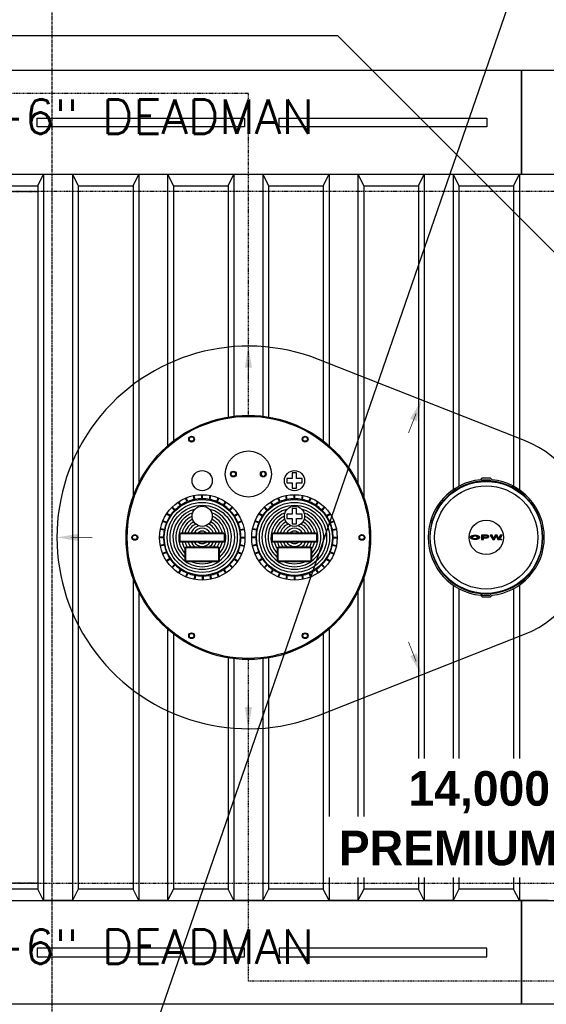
# Model space of a CAD drawing. Extents: x -169 to 7270, y -140 to 2984.
# Tile 685 of 718: x 6698 to 6789, y 1398 to 1569. Entities that reach past the tile are written whole.
import ezdxf
from ezdxf.enums import TextEntityAlignment as Align

# ---------------------------------------------------------------- set-up
doc = ezdxf.new("R2010")
doc.units = 0
doc.header["$MEASUREMENT"] = 0
for name, pattern in [('CENTER1', [0.6625, 0.5, -0.075, 0.0125, -0.075]), ('HIDDEN3', [0.1875, 0.125, -0.0625]), ('VAPOR', [0.375, 0.25, -0.125]), ('VENT', [0.04, 0.02, -0.02])]:
    doc.linetypes.add(name, pattern=pattern)
doc.layers.get('0').update_dxf_attribs({"color": 255, "linetype": 'CONTINUOUS'})
doc.layers.add('FREEZE-LINES', color=8, linetype='CONTINUOUS', plot=False)
for name, color, linetype in [('MULTI-PORT-MANHOLE', 4, 'CONTINUOUS'), ('MULTI-PORT-MANHOLE-HATCH', 252, 'CONTINUOUS'), ('PIPIMG-PRODUCT-PREMIUM', 5, 'CONTINUOUS'), ('PIPING-VAPOR', 3, 'VAPOR'), ('PIPING-VENT', 3, 'VENT'), ('TANK-ANCHOR', 4, 'CONTINUOUS'), ('TANK-DESCRIPTION', 3, 'CONTINUOUS'), ('TANK-MANHOLE-COVER-18', 2, 'CONTINUOUS'), ('TANK-MANHOLE-COVER-HATCH-18', 7, 'CONTINUOUS'), ('TANK-SLOPE', 3, 'CONTINUOUS'), ('TANK-UST', 5, 'CONTINUOUS'), ('TANK-UST-RIB', 7, 'CONTINUOUS'), ('TEXT', 3, 'CONTINUOUS')]:
    doc.layers.add(name, color=color, linetype=linetype)
doc.styles.add('BOLD', font='bold', dxfattribs={"height": 7.2})
doc.styles.add('SIMPLEX', font='simplex')

msp = doc.modelspace()

# ---------------------------------------------------------------- hatches: boundary and pattern name
at = {"layer": 'TANK-MANHOLE-COVER-HATCH-18', "linetype": 'Continuous'}
h = msp.add_hatch(color=256, dxfattribs=at)
h.paths.add_polyline_path([(6777.66677, 1479.23085), (6777.6009, 1479.272), (6777.52268, 1479.30903), (6777.43349, 1479.34057), (6777.33606, 1479.36663), (6777.23177, 1479.38582), (6777.12337, 1479.39815), (6777.01085, 1479.40362), (6776.89834, 1479.40085), (6776.78857, 1479.3926), (6776.68154, 1479.37611), (6776.58001, 1479.35414), (6776.48671, 1479.32531), (6776.40302, 1479.29099), (6776.33167, 1479.25119), (6776.2713, 1479.20727), (6776.22603, 1479.16061), (6776.20237, 1479.12355), (6776.18488, 1479.0865), (6776.17666, 1479.03436), (6776.1849, 1478.98359), (6776.20823, 1478.93283), (6776.24666, 1478.88481), (6776.28283, 1478.85342), (6776.33175, 1478.81896), (6776.40311, 1478.77918), (6776.48681, 1478.74489), (6776.58013, 1478.71609), (6776.68167, 1478.69279), (6776.7887, 1478.67771), (6776.89847, 1478.66813), (6777.01099, 1478.66678), (6777.1235, 1478.67228), (6777.2319, 1478.68465), (6777.33618, 1478.70388), (6777.4336, 1478.72997), (6777.52278, 1478.76155), (6777.60099, 1478.79861), (6777.66684, 1478.83978), (6777.71897, 1478.88507), (6777.75739, 1478.93311), (6777.7807, 1478.98388), (6777.78893, 1479.03465), (6777.78069, 1479.08679), (6777.75735, 1479.13618), (6777.71892, 1479.1842)])
h.paths.add_polyline_path([(6777.43078, 1479.12515), (6777.45412, 1479.08124), (6777.46236, 1479.03459), (6777.45413, 1478.98931), (6777.43081, 1478.9454), (6777.39103, 1478.90422), (6777.33752, 1478.86717), (6777.27166, 1478.8356), (6777.1962, 1478.81226), (6777.11388, 1478.7944), (6777.02743, 1478.78616), (6776.93824, 1478.78614), (6776.8518, 1478.79436), (6776.76946, 1478.81218), (6776.69399, 1478.83549), (6776.62812, 1478.86704), (6776.57597, 1478.90408), (6776.53618, 1478.94523), (6776.51147, 1478.98914), (6776.50323, 1479.03442), (6776.51145, 1479.08107), (6776.53614, 1479.12499), (6776.57593, 1479.16616), (6776.62806, 1479.20321), (6776.69392, 1479.23341), (6776.76938, 1479.25813), (6776.85171, 1479.27461), (6776.93815, 1479.28286), (6777.02734, 1479.28287), (6777.11379, 1479.27465), (6777.19612, 1479.2582), (6777.27159, 1479.23352), (6777.33746, 1479.20334), (6777.39098, 1479.1663)], flags=16)
h = msp.add_hatch(color=256, dxfattribs=at)
h.paths.add_polyline_path([(6779.18846, 1479.36971), (6779.11161, 1479.3889), (6779.02928, 1479.39986), (6778.94421, 1479.40396), (6778.13464, 1479.40382), (6778.13477, 1478.66698), (6778.47918, 1478.66704), (6778.47913, 1478.95107), (6778.94429, 1478.95116), (6779.02936, 1478.95529), (6779.11169, 1478.96628), (6779.18852, 1478.98413), (6779.25713, 1479.01022), (6779.31475, 1479.04041), (6779.36003, 1479.0761), (6779.39021, 1479.11589), (6779.40666, 1479.15706), (6779.40666, 1479.19823), (6779.39018, 1479.23939), (6779.35999, 1479.2778), (6779.3147, 1479.31347), (6779.25707, 1479.34502)])
h.paths.add_polyline_path([(6778.47907, 1479.28862), (6778.94423, 1479.2887), (6779.00323, 1479.2846), (6779.05812, 1479.27363), (6779.10477, 1479.2558), (6779.14183, 1479.23248), (6779.16379, 1479.20642), (6779.17202, 1479.1776), (6779.1638, 1479.14879), (6779.14185, 1479.12134), (6779.1048, 1479.09801), (6779.05815, 1479.08153), (6779.00327, 1479.06917), (6778.94427, 1479.06642), (6778.47911, 1479.06633)], flags=16)
for points in [[(6779.96097, 1479.40415), (6779.60009, 1479.40408), (6780.06813, 1478.66733), (6780.37549, 1478.66738), (6780.65119, 1479.22726), (6780.92709, 1478.66748), (6781.23445, 1478.66754), (6781.70222, 1479.40446), (6781.34134, 1479.4044), (6781.08485, 1478.84314), (6780.83091, 1479.4043), (6780.4714, 1479.40424), (6780.21766, 1478.84299)], [(6781.47183, 1478.66346, 1), (6781.62277, 1478.66349, 1)]]:
    msp.add_hatch(color=256, dxfattribs=at).paths.add_polyline_path(points)

# ---------------------------------------------------------------- linework, layer by layer
at = {"layer": 'FREEZE-LINES', "color": 8, "linetype": 'CENTER1'}
msp.add_line((6703.69428, 1128.01471), (6703.69428, 1668.01471), dxfattribs=at)
at = {"layer": 'FREEZE-LINES', "linetype": 'Continuous'}
msp.add_line((7225.69428, 1398.01839), (6181.69428, 1398.01839), dxfattribs=at)
at = {"layer": 'MULTI-PORT-MANHOLE', "color": 1}
for p, q in [((6728.32537, 1485.57997), (6728.18819, 1486.26961)), ((6728.44797, 1485.60435), (6728.31079, 1486.294)), ((6729.63178, 1485.72095), (6729.63178, 1486.4241)), ((6729.75678, 1485.72095), (6729.75678, 1486.4241)), ((6730.94058, 1485.60435), (6731.07776, 1486.294)), ((6731.06318, 1485.57997), (6731.20036, 1486.26961)), ((6744.32537, 1485.57997), (6744.18819, 1486.26961)), ((6744.44797, 1485.60435), (6744.31079, 1486.294)), ((6745.63178, 1485.72095), (6745.63178, 1486.4241)), ((6745.75678, 1485.72095), (6745.75678, 1486.4241)), ((6746.94058, 1485.60435), (6747.07776, 1486.294)), ((6747.06318, 1485.57997), (6747.20036, 1486.26961)), ((6725.91857, 1484.55664), (6725.52792, 1485.14129)), ((6726.0225, 1484.62609), (6725.63185, 1485.21074)), ((6727.07158, 1485.18683), (6726.80249, 1485.83646)), ((6727.18706, 1485.23466), (6726.91798, 1485.88429)), ((6732.20149, 1485.23466), (6732.47058, 1485.88429)), ((6732.31698, 1485.18683), (6732.58606, 1485.83646)), ((6733.36605, 1484.62609), (6733.7567, 1485.21074)), ((6733.46998, 1484.55664), (6733.86063, 1485.14129)), ((6741.91857, 1484.55664), (6741.52792, 1485.14129)), ((6742.0225, 1484.62609), (6741.63185, 1485.21074)), ((6743.07158, 1485.18683), (6742.80249, 1485.83646)), ((6743.18706, 1485.23466), (6742.91798, 1485.88429)), ((6748.20149, 1485.23466), (6748.47058, 1485.88429)), ((6748.31698, 1485.18683), (6748.58606, 1485.83646)), ((6749.36605, 1484.62609), (6749.7567, 1485.21074)), ((6749.46998, 1484.55664), (6749.86063, 1485.14129)), ((6724.08658, 1482.69017), (6723.50193, 1483.08082)), ((6724.15603, 1482.7941), (6723.57138, 1483.18475)), ((6724.91066, 1483.71362), (6724.41345, 1484.21083)), ((6724.99905, 1483.80201), (6724.50184, 1484.29921)), ((6734.38951, 1483.80201), (6734.88671, 1484.29921)), ((6734.47789, 1483.71362), (6734.9751, 1484.21083)), ((6735.23253, 1482.7941), (6735.81718, 1483.18475)), ((6735.30197, 1482.69017), (6735.88662, 1483.08082)), ((6740.08658, 1482.69017), (6739.50193, 1483.08082)), ((6740.15603, 1482.7941), (6739.57138, 1483.18475)), ((6740.91066, 1483.71362), (6740.41345, 1484.21083)), ((6740.99905, 1483.80201), (6740.50184, 1484.29921)), ((6750.38951, 1483.80201), (6750.88671, 1484.29921)), ((6750.47789, 1483.71362), (6750.9751, 1484.21083)), ((6751.23253, 1482.7941), (6751.81718, 1483.18475)), ((6751.30197, 1482.69017), (6751.88662, 1483.08082)), ((6723.478, 1481.52561), (6722.82837, 1481.79469)), ((6723.52584, 1481.64109), (6722.87621, 1481.91018)), ((6735.86271, 1481.64109), (6736.51234, 1481.91018)), ((6735.91055, 1481.52561), (6736.56018, 1481.79469)), ((6739.478, 1481.52561), (6738.82837, 1481.79469)), ((6739.52584, 1481.64109), (6738.87621, 1481.91018)), ((6751.86271, 1481.64109), (6752.51234, 1481.91018)), ((6751.91055, 1481.52561), (6752.56018, 1481.79469)), ((6723.10831, 1480.2647), (6722.41867, 1480.40187)), ((6723.1327, 1480.38729), (6722.44306, 1480.52447)), ((6736.25585, 1480.38729), (6736.94549, 1480.52447)), ((6736.28024, 1480.2647), (6736.96988, 1480.40187)), ((6739.10831, 1480.2647), (6738.41867, 1480.40187)), ((6739.1327, 1480.38729), (6738.44306, 1480.52447)), ((6752.25585, 1480.38729), (6752.94549, 1480.52447)), ((6752.28024, 1480.2647), (6752.96988, 1480.40187)), ((6722.99172, 1479.08089), (6722.28857, 1479.08089)), ((6722.99172, 1478.95589), (6722.28857, 1478.95589)), ((6723.10831, 1477.77209), (6722.41867, 1477.63491)), ((6723.1327, 1477.64949), (6722.44306, 1477.51231)), ((6736.25585, 1477.64949), (6736.94549, 1477.51231)), ((6736.28024, 1477.77209), (6736.96988, 1477.63491)), ((6736.39683, 1479.08089), (6737.09999, 1479.08089)), ((6736.39683, 1478.95589), (6737.09999, 1478.95589)), ((6738.99172, 1479.08089), (6738.28857, 1479.08089)), ((6738.99172, 1478.95589), (6738.28857, 1478.95589)), ((6739.10831, 1477.77209), (6738.41867, 1477.63491)), ((6739.1327, 1477.64949), (6738.44306, 1477.51231)), ((6752.25585, 1477.64949), (6752.94549, 1477.51231)), ((6752.28024, 1477.77209), (6752.96988, 1477.63491)), ((6752.39683, 1479.08089), (6753.09999, 1479.08089)), ((6752.39683, 1478.95589), (6753.09999, 1478.95589)), ((6723.478, 1476.51118), (6722.82837, 1476.24209)), ((6723.52584, 1476.39569), (6722.87621, 1476.12661)), ((6735.86271, 1476.39569), (6736.51234, 1476.12661)), ((6735.91055, 1476.51118), (6736.56018, 1476.24209)), ((6739.478, 1476.51118), (6738.82837, 1476.24209)), ((6739.52584, 1476.39569), (6738.87621, 1476.12661)), ((6751.86271, 1476.39569), (6752.51234, 1476.12661)), ((6751.91055, 1476.51118), (6752.56018, 1476.24209)), ((6724.08658, 1475.34662), (6723.50193, 1474.95597)), ((6724.15603, 1475.24268), (6723.57138, 1474.85203)), ((6724.91066, 1474.32316), (6724.41345, 1473.82596)), ((6724.99905, 1474.23477), (6724.50184, 1473.73757)), ((6734.38951, 1474.23477), (6734.88671, 1473.73757)), ((6734.47789, 1474.32316), (6734.9751, 1473.82596)), ((6735.23253, 1475.24268), (6735.81718, 1474.85203)), ((6735.30197, 1475.34662), (6735.88662, 1474.95597)), ((6740.08658, 1475.34662), (6739.50193, 1474.95597)), ((6740.15603, 1475.24268), (6739.57138, 1474.85203)), ((6740.91066, 1474.32316), (6740.41345, 1473.82596)), ((6740.99905, 1474.23477), (6740.50184, 1473.73757)), ((6750.38951, 1474.23477), (6750.88671, 1473.73757)), ((6750.47789, 1474.32316), (6750.9751, 1473.82596)), ((6751.23253, 1475.24268), (6751.81718, 1474.85203)), ((6751.30197, 1475.34662), (6751.88662, 1474.95597)), ((6725.91857, 1473.48014), (6725.52792, 1472.89549)), ((6726.0225, 1473.4107), (6725.63185, 1472.82605)), ((6727.07158, 1472.84995), (6726.80249, 1472.20033)), ((6727.18706, 1472.80212), (6726.91798, 1472.15249)), ((6732.20149, 1472.80212), (6732.47058, 1472.15249)), ((6732.31698, 1472.84995), (6732.58606, 1472.20033)), ((6733.36605, 1473.4107), (6733.7567, 1472.82605)), ((6733.46998, 1473.48014), (6733.86063, 1472.89549)), ((6741.91857, 1473.48014), (6741.52792, 1472.89549)), ((6742.0225, 1473.4107), (6741.63185, 1472.82605)), ((6743.07158, 1472.84995), (6742.80249, 1472.20033)), ((6743.18706, 1472.80212), (6742.91798, 1472.15249)), ((6748.20149, 1472.80212), (6748.47058, 1472.15249)), ((6748.31698, 1472.84995), (6748.58606, 1472.20033)), ((6749.36605, 1473.4107), (6749.7567, 1472.82605)), ((6749.46998, 1473.48014), (6749.86063, 1472.89549)), ((6728.40206, 1472.45682), (6728.26488, 1471.76717)), ((6728.52466, 1472.43243), (6728.38748, 1471.74279)), ((6729.70847, 1472.31583), (6729.70847, 1471.61268)), ((6729.83347, 1472.31583), (6729.83347, 1471.61268)), ((6731.01727, 1472.43243), (6731.15445, 1471.74279)), ((6731.13987, 1472.45682), (6731.27705, 1471.76717)), ((6744.32537, 1472.45682), (6744.18819, 1471.76717)), ((6744.44797, 1472.43243), (6744.31079, 1471.74279)), ((6745.63178, 1472.31583), (6745.63178, 1471.61268)), ((6745.75678, 1472.31583), (6745.75678, 1471.61268)), ((6746.94058, 1472.43243), (6747.07776, 1471.74279)), ((6747.06318, 1472.45682), (6747.20036, 1471.76717))]:
    msp.add_line(p, q, dxfattribs=at)
for points in [[(6728.28354, 1496.06827), (6728.06703, 1495.69327), (6727.63402, 1495.69327), (6727.41751, 1496.06827), (6727.63402, 1496.44327), (6728.06703, 1496.44327)], [(6747.75453, 1495.69327), (6747.32152, 1495.69327), (6747.10501, 1496.06827), (6747.32152, 1496.44327), (6747.75453, 1496.44327), (6747.97104, 1496.06827)], [(6735.3152, 1490.39339), (6735.53171, 1490.01839), (6735.3152, 1489.64339), (6734.88219, 1489.64339), (6734.66568, 1490.01839), (6734.88219, 1490.39339)], [(6740.07335, 1490.39339), (6739.85684, 1490.01839), (6740.07335, 1489.64339), (6740.50636, 1489.64339), (6740.72287, 1490.01839), (6740.50636, 1490.39339)], [(6718.22328, 1479.39339), (6718.43979, 1479.01839), (6718.22328, 1478.64339), (6717.79027, 1478.64339), (6717.57376, 1479.01839), (6717.79027, 1479.39339)], [(6757.16527, 1478.64339), (6756.94876, 1479.01839), (6757.16527, 1479.39339), (6757.59828, 1479.39339), (6757.81479, 1479.01839), (6757.59828, 1478.64339)], [(6727.63402, 1462.34352), (6728.06703, 1462.34352), (6728.28354, 1461.96852), (6728.06703, 1461.59352), (6727.63402, 1461.59352), (6727.41751, 1461.96852)], [(6747.10501, 1461.96852), (6747.32152, 1462.34352), (6747.75453, 1462.34352), (6747.97104, 1461.96852), (6747.75453, 1461.59352), (6747.32152, 1461.59352)]]:
    msp.add_lwpolyline(points, close=True, dxfattribs=at)
at = {"layer": 'MULTI-PORT-MANHOLE', "color": 2}
for points in [[(6746.06928, 1487.53584), (6746.06928, 1488.49035), (6747.02378, 1488.49035), (6747.02378, 1489.24035), (6746.06928, 1489.24035), (6746.06928, 1490.19485), (6745.31928, 1490.19485), (6745.31928, 1489.24035), (6744.36477, 1489.24035), (6744.36477, 1488.49035), (6745.31928, 1488.49035), (6745.31928, 1487.53584)], [(6746.06928, 1481.36006), (6746.06928, 1482.31457), (6747.02378, 1482.31457), (6747.02378, 1483.06457), (6746.06928, 1483.06457), (6746.06928, 1484.01907), (6745.31928, 1484.01907), (6745.31928, 1483.06457), (6744.36477, 1483.06457), (6744.36477, 1482.31457), (6745.31928, 1482.31457), (6745.31928, 1481.36006)]]:
    msp.add_lwpolyline(points, close=True, dxfattribs=at)
for points in [[(6733.69428, 1479.51839, 0.414213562), (6733.44428, 1479.76839), (6725.94428, 1479.76839, 0.414213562), (6725.69428, 1479.51839), (6725.69428, 1478.51839, 0.414213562), (6725.94428, 1478.26839), (6733.44428, 1478.26839, 0.414213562), (6733.69428, 1478.51839)], [(6749.69428, 1479.51839, 0.414213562), (6749.44428, 1479.76839), (6741.94428, 1479.76839, 0.414213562), (6741.69428, 1479.51839), (6741.69428, 1478.51839, 0.414213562), (6741.94428, 1478.26839), (6749.44428, 1478.26839, 0.414213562), (6749.69428, 1478.51839)], [(6732.69428, 1477.1005, 0.414213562), (6732.44428, 1477.3505), (6726.94428, 1477.3505, 0.414213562), (6726.69428, 1477.1005), (6726.69428, 1475.1005, 0.414213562), (6726.94428, 1474.8505), (6732.44428, 1474.8505, 0.414213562), (6732.69428, 1475.1005)], [(6748.69428, 1477.1005, 0.414213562), (6748.44428, 1477.3505), (6742.94428, 1477.3505, 0.414213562), (6742.69428, 1477.1005), (6742.69428, 1475.1005, 0.414213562), (6742.94428, 1474.8505), (6748.44428, 1474.8505, 0.414213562), (6748.69428, 1475.1005)]]:
    msp.add_lwpolyline(points, format="xyb", close=True, dxfattribs=at)
at = {"layer": 'MULTI-PORT-MANHOLE', "color": 1}
for points in [[(6733.56928, 1479.51839, 0.414213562), (6733.44428, 1479.64339), (6725.94428, 1479.64339, 0.414213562), (6725.81928, 1479.51839), (6725.81928, 1478.51839, 0.414213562), (6725.94428, 1478.39339), (6733.44428, 1478.39339, 0.414213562), (6733.56928, 1478.51839)], [(6749.56928, 1479.51839, 0.414213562), (6749.44428, 1479.64339), (6741.94428, 1479.64339, 0.414213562), (6741.81928, 1479.51839), (6741.81928, 1478.51839, 0.414213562), (6741.94428, 1478.39339), (6749.44428, 1478.39339, 0.414213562), (6749.56928, 1478.51839)], [(6732.56928, 1477.1005, 0.414213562), (6732.44428, 1477.2255), (6726.94428, 1477.2255, 0.414213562), (6726.81928, 1477.1005), (6726.81928, 1475.1005, 0.414213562), (6726.94428, 1474.9755), (6732.44428, 1474.9755, 0.414213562), (6732.56928, 1475.1005)], [(6748.56928, 1477.1005, 0.414213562), (6748.44428, 1477.2255), (6742.94428, 1477.2255, 0.414213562), (6742.81928, 1477.1005), (6742.81928, 1475.1005, 0.414213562), (6742.94428, 1474.9755), (6748.44428, 1474.9755, 0.414213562), (6748.56928, 1475.1005)]]:
    msp.add_lwpolyline(points, format="xyb", close=True, dxfattribs=at)
at = {"layer": 'MULTI-PORT-MANHOLE', "color": 4}
msp.add_circle((6737.69428, 1479.01839), 21.1875, dxfattribs=at)
at = {"layer": 'MULTI-PORT-MANHOLE', "color": 1}
msp.add_circle((6737.69428, 1479.01839), 21, dxfattribs=at)
at = {"layer": 'MULTI-PORT-MANHOLE', "color": 2}
for centre, radius in [((6727.85053, 1496.06827), 0.5), ((6747.53803, 1496.06827), 0.5), ((6737.69428, 1490.01839), 4), ((6729.69428, 1488.86535), 1.75), ((6735.0987, 1490.01839), 0.5), ((6740.28986, 1490.01839), 0.5), ((6745.69428, 1488.86535), 1.75), ((6729.69428, 1479.01839), 7.40597), ((6745.69428, 1479.01839), 7.40597), ((6729.69428, 1479.01839), 6.57785), ((6729.69428, 1482.68957), 1.75), ((6745.69428, 1479.01839), 6.57785), ((6745.69428, 1482.68957), 1.75), ((6718.00678, 1479.01839), 0.5), ((6757.38178, 1479.01839), 0.5), ((6727.85053, 1461.96852), 0.5), ((6747.53803, 1461.96852), 0.5)]:
    msp.add_circle(centre, radius, dxfattribs=at)
at = {"layer": 'MULTI-PORT-MANHOLE', "color": 1}
for centre, start, end in [((6729.69428, 1479.01839), 124.2842562, 134.4657438), ((6729.69428, 1479.01839), 113.0342562, 123.2157438), ((6729.69428, 1479.01839), 101.7842562, 111.9657438), ((6729.69428, 1479.01839), 90.5342562, 100.7157438), ((6729.69428, 1479.01839), 79.2842562, 89.4657438), ((6729.69428, 1479.01839), 68.0342562, 78.2157438), ((6729.69428, 1479.01839), 56.7842562, 66.9657438), ((6729.69428, 1479.01839), 45.5342562, 55.7157438), ((6745.69428, 1479.01839), 124.2842562, 134.4657438), ((6745.69428, 1479.01839), 113.0342562, 123.2157438), ((6745.69428, 1479.01839), 101.7842562, 111.9657438), ((6745.69428, 1479.01839), 90.5342562, 100.7157438), ((6745.69428, 1479.01839), 79.2842562, 89.4657438), ((6745.69428, 1479.01839), 68.0342562, 78.2157438), ((6745.69428, 1479.01839), 56.7842562, 66.9657438), ((6745.69428, 1479.01839), 45.5342562, 55.7157438), ((6729.69428, 1479.01839), 135.5342562, 145.7157438), ((6729.69428, 1479.01839), 34.2842562, 44.4657438), ((6745.69428, 1479.01839), 135.5342562, 145.7157438), ((6745.69428, 1479.01839), 34.2842562, 44.4657438), ((6729.69428, 1479.01839), 158.0342562, 168.2157438), ((6729.69428, 1479.01839), 146.7842562, 156.9657438), ((6729.69428, 1479.01839), 23.0342562, 33.2157438), ((6729.69428, 1479.01839), 11.7842562, 21.9657438), ((6745.69428, 1479.01839), 158.0342562, 168.2157438), ((6745.69428, 1479.01839), 146.7842562, 156.9657438), ((6745.69428, 1479.01839), 23.0342562, 33.2157438), ((6745.69428, 1479.01839), 11.7842562, 21.9657438), ((6729.69428, 1479.01839), 169.2842562, 179.4657438), ((6729.69428, 1479.01839), 0.5342562, 10.7157438), ((6745.69428, 1479.01839), 169.2842562, 179.4657438), ((6745.69428, 1479.01839), 0.5342562, 10.7157438), ((6729.69428, 1479.01839), 180.5342562, 190.7157438), ((6729.69428, 1479.01839), 191.7842562, 201.9657438), ((6729.69428, 1479.01839), 338.0342562, 348.2157438), ((6729.69428, 1479.01839), 349.2842562, 359.4657438), ((6745.69428, 1479.01839), 180.5342562, 190.7157438), ((6745.69428, 1479.01839), 191.7842562, 201.9657438), ((6745.69428, 1479.01839), 338.0342562, 348.2157438), ((6745.69428, 1479.01839), 349.2842562, 359.4657438), ((6729.69428, 1479.01839), 203.0342562, 213.2157438), ((6729.69428, 1479.01839), 326.7842562, 336.9657438), ((6745.69428, 1479.01839), 203.0342562, 213.2157438), ((6745.69428, 1479.01839), 326.7842562, 336.9657438), ((6729.69428, 1479.01839), 214.2842562, 224.4657438), ((6729.69428, 1479.01839), 225.5342562, 235.7157438), ((6729.69428, 1479.01839), 304.2842562, 314.4657438), ((6729.69428, 1479.01839), 315.5342562, 325.7157438), ((6745.69428, 1479.01839), 214.2842562, 224.4657438), ((6745.69428, 1479.01839), 225.5342562, 235.7157438), ((6745.69428, 1479.01839), 304.2842562, 314.4657438), ((6745.69428, 1479.01839), 315.5342562, 325.7157438), ((6729.69428, 1479.01839), 236.7842562, 246.9657438), ((6729.69428, 1479.01839), 248.0342562, 258.2157438), ((6729.69428, 1479.01839), 281.7842562, 291.9657438), ((6729.69428, 1479.01839), 293.0342562, 303.2157438), ((6745.69428, 1479.01839), 236.7842562, 246.9657438), ((6745.69428, 1479.01839), 248.0342562, 258.2157438), ((6745.69428, 1479.01839), 281.7842562, 291.9657438), ((6745.69428, 1479.01839), 293.0342562, 303.2157438), ((6729.69428, 1479.01839), 259.2842562, 269.4657438), ((6729.69428, 1479.01839), 270.5342562, 280.7157438), ((6745.69428, 1479.01839), 259.2842562, 269.4657438), ((6745.69428, 1479.01839), 270.5342562, 280.7157438)]:
    msp.add_arc(centre, 6.70285, start, end, dxfattribs=at)
at = {"layer": 'MULTI-PORT-MANHOLE-HATCH'}
for centre, radius in [((6729.69428, 1479.01839), 6.07785), ((6729.69428, 1479.01839), 5.57785), ((6745.69428, 1479.01839), 6.07785), ((6745.69428, 1479.01839), 5.57785)]:
    msp.add_circle(centre, radius, dxfattribs=at)
for centre, radius, start, end in [((6729.69428, 1479.01839), 5.07785, 103.8486311, 76.1513689), ((6729.69428, 1479.01839), 4.57785, 111.0377279, 229.0553475), ((6729.69428, 1479.01839), 4.57785, 310.9446525, 68.9622721), ((6745.69428, 1479.01839), 5.07785, 103.8486311, 76.1513689), ((6745.69428, 1479.01839), 4.57785, 111.0377279, 229.0553475), ((6745.69428, 1479.01839), 4.57785, 310.9446525, 68.9622721), ((6729.69428, 1479.01839), 4.07785, 115.4128434, 222.6351195), ((6729.69428, 1479.01839), 3.57785, 117.9015552, 167.8997293), ((6729.69428, 1479.01839), 3.07785, 118.3502958, 165.8963552), ((6729.69428, 1479.01839), 2.57785, 115.6634916, 163.0857418), ((6729.69428, 1479.01839), 2.07785, 105.0573843, 158.8414329), ((6729.69428, 1479.01839), 2.07785, 21.1585671, 74.9426157), ((6729.69428, 1479.01839), 2.57785, 16.9142582, 64.3365084), ((6729.69428, 1479.01839), 3.07785, 14.1036448, 61.6497042), ((6729.69428, 1479.01839), 3.57785, 12.1002707, 62.0984448), ((6729.69428, 1479.01839), 4.07785, 317.3648805, 64.5871566), ((6745.69428, 1479.01839), 4.07785, 115.4128434, 222.6351195), ((6745.69428, 1479.01839), 3.57785, 117.9015552, 167.8997293), ((6745.69428, 1479.01839), 3.07785, 118.3502958, 165.8963552), ((6745.69428, 1479.01839), 2.57785, 115.6634916, 163.0857418), ((6745.69428, 1479.01839), 2.07785, 105.0573843, 158.8414329), ((6745.69428, 1479.01839), 2.07785, 21.1585671, 74.9426157), ((6745.69428, 1479.01839), 2.57785, 16.9142582, 64.3365084), ((6745.69428, 1479.01839), 3.07785, 14.1036448, 61.6497042), ((6745.69428, 1479.01839), 3.57785, 12.1002707, 62.0984448), ((6745.69428, 1479.01839), 4.07785, 317.3648805, 64.5871566), ((6729.69428, 1479.01839), 1.57785, 28.3808902, 151.6191098), ((6729.69428, 1479.01839), 1.07785, 44.0934426, 135.9065574), ((6745.69428, 1479.01839), 1.57785, 28.3808902, 151.6191098), ((6745.69428, 1479.01839), 1.07785, 44.0934426, 135.9065574), ((6729.69428, 1479.01839), 3.57785, 192.1002707, 213.0187034), ((6729.69428, 1479.01839), 3.07785, 194.1036448, 212.8132572), ((6729.69428, 1479.01839), 2.57785, 196.9142582, 220.316564), ((6729.69428, 1479.01839), 2.07785, 201.1585671, 233.3889609), ((6729.69428, 1479.01839), 1.57785, 208.3808902, 331.6191098), ((6729.69428, 1479.01839), 1.07785, 224.0934426, 315.9065574), ((6729.69428, 1479.01839), 2.07785, 306.6110391, 338.8414329), ((6729.69428, 1479.01839), 2.57785, 319.683436, 343.0857418), ((6729.69428, 1479.01839), 3.07785, 327.1867428, 345.8963552), ((6729.69428, 1479.01839), 3.57785, 326.9812966, 347.8997293), ((6745.69428, 1479.01839), 3.57785, 192.1002707, 213.0187034), ((6745.69428, 1479.01839), 3.07785, 194.1036448, 212.8132572), ((6745.69428, 1479.01839), 2.57785, 196.9142582, 220.316564), ((6745.69428, 1479.01839), 2.07785, 201.1585671, 233.3889609), ((6745.69428, 1479.01839), 1.57785, 208.3808902, 331.6191098), ((6745.69428, 1479.01839), 1.07785, 224.0934426, 315.9065574), ((6745.69428, 1479.01839), 2.07785, 306.6110391, 338.8414329), ((6745.69428, 1479.01839), 2.57785, 319.683436, 343.0857418), ((6745.69428, 1479.01839), 3.07785, 327.1867428, 345.8963552), ((6745.69428, 1479.01839), 3.57785, 326.9812966, 347.8997293), ((6729.69428, 1479.01839), 4.57785, 245.5673762, 294.4326238), ((6745.69428, 1479.01839), 4.57785, 245.5673762, 294.4326238)]:
    msp.add_arc(centre, radius, start, end, dxfattribs=at)
at = {"layer": 'PIPIMG-PRODUCT-PREMIUM'}
for p, q in [((6753.19504, 1566.01839), (6391.69428, 1566.01839)), ((6824.18607, 1495.02736), (6753.19504, 1566.01839))]:
    msp.add_line(p, q, dxfattribs=at)
at = {"layer": 'PIPING-VAPOR', "ltscale": 0.5}
for p, q in [((6737.69428, 1556.01839), (6391.69428, 1556.01839)), ((6737.69428, 1500.20589), (6737.69428, 1556.01839))]:
    msp.add_line(p, q, dxfattribs=at)
at = {"layer": 'PIPING-VENT', "ltscale": 3}
for p, q in [((6737.69428, 1402.01839), (6737.69428, 1457.83089)), ((6863.64397, 1402.01839), (6737.69428, 1402.01839))]:
    msp.add_line(p, q, dxfattribs=at)
at = {"layer": 'TANK-ANCHOR'}
for points in [[(6785.05012, 1560.01839), (6611.05012, 1560.01839), (6611.05012, 1542.01839), (6785.05012, 1542.01839)], [(6959.05012, 1560.01839), (6785.05012, 1560.01839), (6785.05012, 1542.01839), (6959.05012, 1542.01839)], [(6785.05012, 1398.01993), (6611.05012, 1398.01993), (6611.05012, 1416.01993), (6785.05012, 1416.01993)], [(6959.05012, 1398.01993), (6785.05012, 1398.01993), (6785.05012, 1416.01993), (6959.05012, 1416.01993)]]:
    msp.add_lwpolyline(points, close=True, dxfattribs=at)
at = {"layer": 'TANK-ANCHOR', "color": 7}
for points in [[(6701.05012, 1550.26839), (6701.05012, 1551.76839), (6737.05012, 1551.76839), (6737.05012, 1550.26839)], [(6743.05012, 1550.26839), (6743.05012, 1551.76839), (6779.05012, 1551.76839), (6779.05012, 1550.26839)], [(6701.05012, 1407.76993), (6701.05012, 1406.26993), (6737.05012, 1406.26993), (6737.05012, 1407.76993)], [(6743.05012, 1407.76993), (6743.05012, 1406.26993), (6779.05012, 1406.26993), (6779.05012, 1407.76993)]]:
    msp.add_lwpolyline(points, close=True, dxfattribs=at)
at = {"layer": 'TANK-MANHOLE-COVER-18', "color": 1, "linetype": 'Continuous'}
msp.add_line((6778.29021, 1468.91243), (6778.03083, 1469.17309), dxfattribs=at)
at = {"layer": 'TANK-MANHOLE-COVER-18', "color": 4, "linetype": 'Continuous'}
msp.add_lwpolyline([(6779.64634, 1489.30549), (6778.23714, 1489.30523, 0.196009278), (6778.19345, 1489.28741), (6777.93716, 1489.0367, 0.904675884), (6777.94076, 1468.99972), (6778.19714, 1468.7491, 0.196009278), (6778.24084, 1468.73129), (6779.65004, 1468.73155, 0.196009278), (6779.69373, 1468.74937), (6779.94987, 1468.99993, 0.904814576), (6779.94626, 1489.03721), (6779.69004, 1489.28768, 0.196009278)], format="xyb", close=True, dxfattribs=at)
at = {"layer": 'TANK-MANHOLE-COVER-18', "color": 1, "linetype": 'Continuous'}
for points in [[(6779.84209, 1469.2625, 0.912362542), (6779.83858, 1488.7746), (6779.80236, 1488.69934, 0.044356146), (6778.08137, 1488.69891), (6778.04646, 1488.77428, 0.912362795), (6778.04998, 1469.26218), (6778.08486, 1469.33756, 0.044356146), (6779.80584, 1469.33775)], [(6778.11177, 1488.73049), (6778.08355, 1488.79203), (6778.32501, 1489.03357), (6779.55994, 1489.03379), (6779.80148, 1488.79234), (6779.77205, 1488.7309, 0.042658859)], [(6778.11527, 1469.30599), (6778.08707, 1469.24445), (6778.32861, 1469.00299), (6779.56354, 1469.00322), (6779.805, 1469.24476), (6779.77555, 1469.30618, -0.042658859)]]:
    msp.add_lwpolyline(points, format="xyb", close=True, dxfattribs=at)
at = {"layer": 'TANK-MANHOLE-COVER-18', "color": 2, "linetype": 'Continuous'}
for radius in [9.70655, 8.9505, 2.98304]:
    msp.add_circle((6778.94428, 1479.01839), radius, dxfattribs=at)
at = {"layer": 'TANK-MANHOLE-COVER-HATCH-18', "linetype": 'Continuous'}
for points in [[(6777.78893, 1479.03465), (6777.7807, 1478.98388), (6777.75739, 1478.93311), (6777.71897, 1478.88507), (6777.66684, 1478.83978), (6777.60099, 1478.79861), (6777.52278, 1478.76155), (6777.4336, 1478.72997), (6777.33618, 1478.70388), (6777.2319, 1478.68465), (6777.1235, 1478.67228), (6777.01099, 1478.66678), (6776.89847, 1478.66813), (6776.7887, 1478.67771), (6776.68167, 1478.69279), (6776.58013, 1478.71609), (6776.48681, 1478.74489), (6776.40311, 1478.77918), (6776.33175, 1478.81896), (6776.28283, 1478.85342), (6776.24666, 1478.88481), (6776.20823, 1478.93283), (6776.1849, 1478.98359), (6776.17666, 1479.03436), (6776.18488, 1479.0865), (6776.20237, 1479.12355), (6776.22603, 1479.16061), (6776.2713, 1479.20727), (6776.33167, 1479.25119), (6776.40302, 1479.29099), (6776.48671, 1479.32531), (6776.58001, 1479.35414), (6776.68154, 1479.37611), (6776.78857, 1479.3926), (6776.89834, 1479.40085), (6777.01085, 1479.40362), (6777.12337, 1479.39815), (6777.23177, 1479.38582), (6777.33606, 1479.36663), (6777.43349, 1479.34057), (6777.52268, 1479.30903), (6777.6009, 1479.272), (6777.66677, 1479.23085), (6777.71892, 1479.1842), (6777.75735, 1479.13618), (6777.78069, 1479.08679)], [(6779.18846, 1479.36971), (6779.11161, 1479.3889), (6779.02928, 1479.39986), (6778.94421, 1479.40396), (6778.13464, 1479.40382), (6778.13477, 1478.66698), (6778.47918, 1478.66704), (6778.47913, 1478.95107), (6778.94429, 1478.95116), (6779.02936, 1478.95529), (6779.11169, 1478.96628), (6779.18852, 1478.98413), (6779.25713, 1479.01022), (6779.31475, 1479.04041), (6779.36003, 1479.0761), (6779.39021, 1479.11589), (6779.40666, 1479.15706), (6779.40666, 1479.19823), (6779.39018, 1479.23939), (6779.35999, 1479.2778), (6779.3147, 1479.31347), (6779.25707, 1479.34502)], [(6780.06813, 1478.66733), (6780.37549, 1478.66738), (6780.65119, 1479.22726), (6780.92709, 1478.66748), (6781.23445, 1478.66754), (6781.70222, 1479.40446), (6781.34134, 1479.4044), (6781.08485, 1478.84314), (6780.83091, 1479.4043), (6780.4714, 1479.40424), (6780.21766, 1478.84299), (6779.96097, 1479.40415), (6779.60009, 1479.40408)], [(6777.27159, 1479.23352), (6777.33746, 1479.20334), (6777.39098, 1479.1663), (6777.43078, 1479.12515), (6777.45412, 1479.08124), (6777.46236, 1479.03459), (6777.45413, 1478.98931), (6777.43081, 1478.9454), (6777.39103, 1478.90422), (6777.33752, 1478.86717), (6777.27166, 1478.8356), (6777.1962, 1478.81226), (6777.11388, 1478.7944), (6777.02743, 1478.78616), (6776.93824, 1478.78614), (6776.8518, 1478.79436), (6776.76946, 1478.81218), (6776.69399, 1478.83549), (6776.62812, 1478.86704), (6776.57597, 1478.90408), (6776.53618, 1478.94523), (6776.51147, 1478.98914), (6776.50323, 1479.03442), (6776.51145, 1479.08107), (6776.53614, 1479.12499), (6776.57593, 1479.16616), (6776.62806, 1479.20321), (6776.69392, 1479.23341), (6776.76938, 1479.25813), (6776.85171, 1479.27461), (6776.93815, 1479.28286), (6777.02734, 1479.28287), (6777.11379, 1479.27465), (6777.19612, 1479.2582)], [(6779.05812, 1479.27363), (6779.00323, 1479.2846), (6778.94423, 1479.2887), (6778.47907, 1479.28862), (6778.47911, 1479.06633), (6778.94427, 1479.06642), (6779.00327, 1479.06917), (6779.05815, 1479.08153), (6779.1048, 1479.09801), (6779.14185, 1479.12134), (6779.1638, 1479.14879), (6779.17202, 1479.1776), (6779.16379, 1479.20642), (6779.14183, 1479.23248), (6779.10477, 1479.2558)]]:
    msp.add_lwpolyline(points, close=True, dxfattribs=at)
msp.add_circle((6781.5473, 1478.66348), 0.07547, dxfattribs=at)
at = {"layer": 'TANK-SLOPE'}
msp.add_lwpolyline([(6749.85796, 1448.14032), (6785.56674, 1462.20695, 0.680865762), (6785.56674, 1495.82983), (6749.85796, 1509.89646, 1.468718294)], format="xyb", close=True, dxfattribs=at)
at = {"layer": 'TANK-SLOPE', "const_width": 0.125}
for points in [[(6737.69428, 1509.70589), (6737.69428, 1506.0651)], [(6766.79607, 1500.53711), (6765.46167, 1497.14968)], [(6707.00678, 1479.01839), (6710.64756, 1479.01839)], [(6766.79607, 1457.50121), (6765.46167, 1460.88864)], [(6737.69428, 1448.33243), (6737.69428, 1451.97321)]]:
    msp.add_lwpolyline(points, dxfattribs=at)
at = {"layer": 'TANK-SLOPE'}
for points in [[(6737.06928, 1508.45589), (6737.69428, 1512.20589), (6738.31928, 1508.45589)], [(6765.75641, 1499.60317), (6767.71235, 1502.86314), (6766.91943, 1499.14503)], [(6708.25678, 1478.39339), (6704.50678, 1479.01839), (6708.25678, 1479.64339)], [(6765.75641, 1458.43515), (6767.71235, 1455.17517), (6766.91943, 1458.89329)], [(6737.06928, 1449.58243), (6737.69428, 1445.83243), (6738.31928, 1449.58243)]]:
    msp.add_solid(points, dxfattribs=at)
at = {"layer": 'TANK-UST'}
for points in [[(6682.44428, 1540.01839), (6701.19428, 1540.01839), (6702.19428, 1542.01839), (6707.19428, 1542.01839), (6708.19428, 1540.01839), (6717.69428, 1540.01839), (6718.69428, 1542.01839), (6723.69428, 1542.01839), (6724.69428, 1540.01839), (6734.19428, 1540.01839), (6735.19428, 1542.01839), (6740.19428, 1542.01839), (6741.19428, 1540.01839), (6750.69428, 1540.01839), (6751.69428, 1542.01839), (6756.69428, 1542.01839), (6757.69428, 1540.01839), (6767.19428, 1540.01839), (6768.19428, 1542.01839), (6773.19428, 1542.01839), (6774.19428, 1540.01839), (6783.69428, 1540.01839), (6784.69428, 1542.01839), (6789.69428, 1542.01839)], [(6789.69428, 1416.01839), (6784.69428, 1416.01839), (6783.69428, 1418.01839), (6774.19428, 1418.01839), (6773.19428, 1416.01839), (6768.19428, 1416.01839), (6767.19428, 1418.01839), (6757.69428, 1418.01839), (6756.69428, 1416.01839), (6751.69428, 1416.01839), (6750.69428, 1418.01839), (6741.19428, 1418.01839), (6740.19428, 1416.01839), (6735.19428, 1416.01839), (6734.19428, 1418.01839), (6724.69428, 1418.01839), (6723.69428, 1416.01839), (6718.69428, 1416.01839), (6717.69428, 1418.01839), (6708.19428, 1418.01839), (6707.19428, 1416.01839), (6702.19428, 1416.01839), (6701.19428, 1418.01839), (6682.44428, 1418.01839)]]:
    msp.add_lwpolyline(points, dxfattribs=at)
at = {"layer": 'TANK-UST', "color": 2, "linetype": 'HIDDEN3'}
msp.add_lwpolyline([(6490.44428, 1539.01839), (6485.93173, 1539.01839, 0.9539575), (6485.93173, 1419.01839), (6490.44428, 1419.01839), (6585.69448, 1419.01839), (6684.71383, 1419.01839), (6909.71383, 1419.01839), (6914.20703, 1419.01839, 0.9539575), (6914.20703, 1539.01839), (6909.71383, 1539.01839), (6684.71383, 1539.01839), (6585.69448, 1539.01839)], format="xyb", close=True, dxfattribs=at)
msp.add_lwpolyline([(6701.19428, 1419.01839), (6696.67761, 1419.01839, -0.97023306), (6696.67761, 1539.01839), (6701.19428, 1539.01839)], format="xyb", dxfattribs=at)
at = {"layer": 'TANK-UST-RIB'}
for p, q in [((6702.19428, 1542.01839), (6702.19428, 1416.01839)), ((6707.19428, 1542.01839), (6707.19428, 1416.01839)), ((6718.69428, 1542.01839), (6718.69428, 1488.39443)), ((6723.69428, 1542.01839), (6723.69428, 1494.92154)), ((6735.19428, 1542.01839), (6735.19428, 1500.05788)), ((6740.19428, 1542.01839), (6740.19428, 1500.05788)), ((6751.69428, 1542.01839), (6751.69428, 1494.92154)), ((6756.69428, 1542.01839), (6756.69428, 1488.39443)), ((6768.19428, 1542.01839), (6768.19428, 1416.01839)), ((6773.19428, 1542.01839), (6773.19428, 1487.28388)), ((6784.69428, 1542.01839), (6784.69428, 1487.28388)), ((6701.19428, 1540.01839), (6701.19428, 1418.01839)), ((6708.19428, 1540.01839), (6708.19428, 1418.01839)), ((6717.69428, 1540.01839), (6717.69428, 1486.01197)), ((6724.69428, 1540.01839), (6724.69428, 1495.74891)), ((6734.19428, 1540.01839), (6734.19428, 1499.91481)), ((6741.19428, 1540.01839), (6741.19428, 1499.91481)), ((6750.69428, 1540.01839), (6750.69428, 1495.74891)), ((6757.69428, 1540.01839), (6757.69428, 1486.01197)), ((6767.19428, 1540.01839), (6767.19428, 1418.01839)), ((6774.19428, 1540.01839), (6774.19428, 1487.89635)), ((6783.69428, 1540.01839), (6783.69428, 1487.89635)), ((6717.69428, 1472.02481), (6717.69428, 1418.01839)), ((6757.69428, 1472.02481), (6757.69428, 1418.01839)), ((6718.69428, 1469.64235), (6718.69428, 1416.01839)), ((6756.69428, 1469.64235), (6756.69428, 1416.01839)), ((6773.19428, 1470.75291), (6773.19428, 1416.01839)), ((6774.19428, 1470.14043), (6774.19428, 1418.01839)), ((6783.69428, 1470.14043), (6783.69428, 1418.01839)), ((6784.69428, 1470.75291), (6784.69428, 1416.01839)), ((6723.69428, 1463.11524), (6723.69428, 1416.01839)), ((6724.69428, 1462.28788), (6724.69428, 1418.01839)), ((6750.69428, 1462.28788), (6750.69428, 1418.01839)), ((6751.69428, 1463.11524), (6751.69428, 1416.01839)), ((6734.19428, 1458.12198), (6734.19428, 1418.01839)), ((6735.19428, 1457.9789), (6735.19428, 1416.01839)), ((6740.19428, 1457.9789), (6740.19428, 1416.01839)), ((6741.19428, 1458.12198), (6741.19428, 1418.01839))]:
    msp.add_line(p, q, dxfattribs=at)

# ---------------------------------------------------------------- texts
at = {"layer": 'TEXT', "style": 'SIMPLEX'}
for p in [(6698.05012, 1552.01839), (6698.05012, 1408.01993)]:
    msp.add_text('18"x8"x14\'-6" DEADMAN', height=6, dxfattribs=at).set_placement(p, align=Align.MIDDLE)

# ---------------------------------------------------------------- next in the draw order: wipeouts: each hides what was drawn before it
msp.add_wipeout([(6763.72999, 1429.11743), (6828.92798, 1429.11743), (6828.92798, 1440.6089), (6763.72999, 1440.6089)]).dxf.layer = 'TANK-DESCRIPTION'

# ---------------------------------------------------------------- next in the draw order: texts
at = {"layer": 'TANK-DESCRIPTION', "style": 'BOLD'}
msp.add_text(' 14,000 GALLON', height=6, dxfattribs=at).set_placement((6763.22999, 1432.47138))

# ---------------------------------------------------------------- next in the draw order: wipeouts: each hides what was drawn before it
msp.add_wipeout([(6751.28174, 1420.02546), (6838.77624, 1420.02546), (6838.77624, 1430.57138), (6751.28174, 1430.57138)]).dxf.layer = 'TANK-DESCRIPTION'

# ---------------------------------------------------------------- next in the draw order: linework, layer by layer
msp.add_line((7270.17929, 2983.92872), (6192.37471, -139.60155))

# ---------------------------------------------------------------- next in the draw order: texts
msp.add_text('PREMIUM UNLEADED', height=6, dxfattribs=at).set_placement((6753.38174, 1422.14183))

doc.saveas('drawing.dxf')
